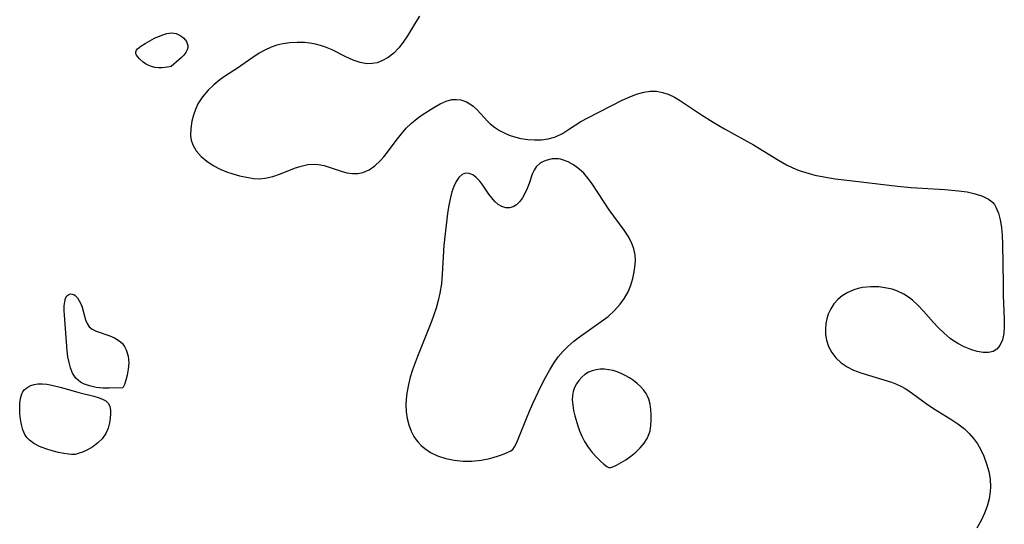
# Model space of a CAD drawing. Header units: metres. Extents: x 1073367 to 1082519, y 1569854 to 1574957.
# Tile 557 of 656: x 1077997 to 1078200, y 1574496 to 1574600. Entities that reach past the tile are written whole.
import ezdxf

# ---------------------------------------------------------------- set-up
doc = ezdxf.new("R2010")
doc.units = ezdxf.units.M
doc.layers.add('CGG_CurvaNivelLidar_v1', color=253, linetype='Continuous', lineweight=30)

msp = doc.modelspace()

# ---------------------------------------------------------------- linework, layer by layer
at = {"layer": 'CGG_CurvaNivelLidar_v1'}
for p, q in [((1078079.5069, 1574600.7082, 69), (1078078.6269, 1574599.4226, 69)), ((1078078.6269, 1574599.4226, 69), (1078076.9957, 1574596.725, 69)), ((1078024.0742, 1574595.6858, 68.5), (1078025.072, 1574596.1976, 68.5)), ((1078025.072, 1574596.1976, 68.5), (1078026.5633, 1574596.8533, 68.5)), ((1078026.5633, 1574596.8533, 68.5), (1078027.5474, 1574597.1656, 68.5)), ((1078027.5474, 1574597.1656, 68.5), (1078028.0357, 1574597.26, 68.5)), ((1078028.0357, 1574597.26, 68.5), (1078028.5191, 1574597.2942, 68.5)), ((1078028.5191, 1574597.2942, 68.5), (1078028.9976, 1574597.2546, 68.5)), ((1078028.9976, 1574597.2546, 68.5), (1078029.4647, 1574597.1493, 68.5)), ((1078029.4647, 1574597.1493, 68.5), (1078029.9151, 1574596.9886, 68.5)), ((1078029.9151, 1574596.9886, 68.5), (1078030.3419, 1574596.7791, 68.5)), ((1078030.3419, 1574596.7791, 68.5), (1078030.7356, 1574596.5232, 68.5)), ((1078030.7356, 1574596.5232, 68.5), (1078031.0833, 1574596.2198, 68.5)), ((1078031.0833, 1574596.2198, 68.5), (1078031.3634, 1574595.8808, 68.5)), ((1078031.3634, 1574595.8808, 68.5), (1078031.589, 1574595.5071, 68.5)), ((1078076.9957, 1574596.725, 69), (1078076.1363, 1574595.4183, 69)), ((1078021.3271, 1574593.7262, 68.5), (1078021.5605, 1574594.0242, 68.5)), ((1078021.5605, 1574594.0242, 68.5), (1078021.8762, 1574594.3137, 68.5)), ((1078021.8762, 1574594.3137, 68.5), (1078022.2517, 1574594.5971, 68.5)), ((1078022.2517, 1574594.5971, 68.5), (1078023.1188, 1574595.1498, 68.5)), ((1078023.1188, 1574595.1498, 68.5), (1078024.0742, 1574595.6858, 68.5)), ((1078031.7859, 1574593.8071, 68.5), (1078031.4992, 1574593.2727, 68.5)), ((1078031.589, 1574595.5071, 68.5), (1078031.7601, 1574595.111, 68.5)), ((1078031.7601, 1574595.111, 68.5), (1078031.8722, 1574594.7037, 68.5)), ((1078031.8954, 1574594.2731, 68.5), (1078031.7859, 1574593.8071, 68.5)), ((1078031.8722, 1574594.7037, 68.5), (1078031.8954, 1574594.2731, 68.5)), ((1078048.9863, 1574594.3909, 69), (1078047.6782, 1574593.7856, 69)), ((1078050.1772, 1574594.7966, 69), (1078048.9863, 1574594.3909, 69)), ((1078051.4014, 1574595.0876, 69), (1078050.1772, 1574594.7966, 69)), ((1078052.8678, 1574595.2901, 69), (1078051.4014, 1574595.0876, 69)), ((1078054.3486, 1574595.3619, 69), (1078052.8678, 1574595.2901, 69)), ((1078055.8272, 1574595.3204, 69), (1078054.3486, 1574595.3619, 69)), ((1078056.9704, 1574595.2124, 69), (1078055.8272, 1574595.3204, 69)), ((1078058.0979, 1574595.0213, 69), (1078056.9704, 1574595.2124, 69)), ((1078059.1503, 1574594.7479, 69), (1078058.0979, 1574595.0213, 69)), ((1078060.1817, 1574594.3945, 69), (1078059.1503, 1574594.7479, 69)), ((1078061.5342, 1574593.8213, 69), (1078060.1817, 1574594.3945, 69)), ((1078064.3627, 1574592.4156, 69), (1078061.5342, 1574593.8213, 69)), ((1078075.2383, 1574594.2705, 69), (1078074.1724, 1574593.1671, 69)), ((1078076.1363, 1574595.4183, 69), (1078075.2383, 1574594.2705, 69)), ((1078021.206, 1574593.4171, 68.5), (1078021.3271, 1574593.7262, 68.5)), ((1078021.2271, 1574593.0762, 68.5), (1078021.206, 1574593.4171, 68.5)), ((1078021.3757, 1574592.724, 68.5), (1078021.2271, 1574593.0762, 68.5)), ((1078021.6199, 1574592.3653, 68.5), (1078021.3757, 1574592.724, 68.5)), ((1078021.9352, 1574592.0047, 68.5), (1078021.6199, 1574592.3653, 68.5)), ((1078022.7121, 1574591.2986, 68.5), (1078021.9352, 1574592.0047, 68.5)), ((1078030.5797, 1574592.2263, 68.5), (1078030.0497, 1574591.7401, 68.5)), ((1078031.0797, 1574592.7415, 68.5), (1078030.5797, 1574592.2263, 68.5)), ((1078031.4992, 1574593.2727, 68.5), (1078031.0797, 1574592.7415, 68.5)), ((1078045.0471, 1574592.1337, 69), (1078042.0987, 1574590.0638, 69)), ((1078046.5264, 1574593.1177, 69), (1078045.0471, 1574592.1337, 69)), ((1078047.6782, 1574593.7856, 69), (1078046.5264, 1574593.1177, 69)), ((1078065.8541, 1574591.7245, 69), (1078064.3627, 1574592.4156, 69)), ((1078073.0133, 1574592.2385, 69), (1078071.7657, 1574591.5321, 69)), ((1078074.1724, 1574593.1671, 69), (1078073.0133, 1574592.2385, 69)), ((1078023.1829, 1574590.9633, 68.5), (1078022.7121, 1574591.2986, 68.5)), ((1078023.7629, 1574590.6534, 68.5), (1078023.1829, 1574590.9633, 68.5)), ((1078024.4252, 1574590.3969, 68.5), (1078023.7629, 1574590.6534, 68.5)), ((1078025.1409, 1574590.2204, 68.5), (1078024.4252, 1574590.3969, 68.5)), ((1078025.8386, 1574590.1408, 68.5), (1078025.1409, 1574590.2204, 68.5)), ((1078026.5224, 1574590.1303, 68.5), (1078025.8386, 1574590.1408, 68.5)), ((1078027.1575, 1574590.1675, 68.5), (1078026.5224, 1574590.1303, 68.5)), ((1078028.1412, 1574590.3036, 68.5), (1078027.1575, 1574590.1675, 68.5)), ((1078028.5, 1574590.3933, 68.5), (1078028.1412, 1574590.3036, 68.5)), ((1078030.0497, 1574591.7401, 68.5), (1078028.5, 1574590.3933, 68.5)), ((1078042.0987, 1574590.0638, 69), (1078039.6527, 1574588.4644, 69)), ((1078067.2644, 1574591.2292, 69), (1078065.8541, 1574591.7245, 69)), ((1078068.6713, 1574590.9743, 69), (1078067.2644, 1574591.2292, 69)), ((1078069.7266, 1574590.9878, 69), (1078068.6713, 1574590.9743, 69)), ((1078070.7632, 1574591.1768, 69), (1078069.7266, 1574590.9878, 69)), ((1078071.7657, 1574591.5321, 69), (1078070.7632, 1574591.1768, 69)), ((1078039.6527, 1574588.4644, 69), (1078038.4596, 1574587.6341, 69)), ((1078037.2137, 1574586.6416, 69), (1078036.0677, 1574585.5582, 69)), ((1078038.4596, 1574587.6341, 69), (1078037.2137, 1574586.6416, 69)), ((1078034.9134, 1574584.1989, 69), (1078033.9736, 1574582.726, 69)), ((1078036.0677, 1574585.5582, 69), (1078034.9134, 1574584.1989, 69)), ((1078121.0977, 1574583.4565, 69), (1078122.5748, 1574584.1341, 69)), ((1078122.5748, 1574584.1341, 69), (1078124.0514, 1574584.7064, 69)), ((1078124.0514, 1574584.7064, 69), (1078125.5277, 1574585.1235, 69)), ((1078125.5277, 1574585.1235, 69), (1078126.8577, 1574585.3206, 69)), ((1078126.8577, 1574585.3206, 69), (1078128.1754, 1574585.3112, 69)), ((1078128.1754, 1574585.3112, 69), (1078129.3962, 1574585.0897, 69)), ((1078129.3962, 1574585.0897, 69), (1078130.59, 1574584.6828, 69)), ((1078130.59, 1574584.6828, 69), (1078131.8448, 1574584.0726, 69)), ((1078131.8448, 1574584.0726, 69), (1078133.0844, 1574583.3361, 69)), ((1078033.9736, 1574582.726, 69), (1078033.4406, 1574581.5717, 69)), ((1078080.0548, 1574580.4623, 69), (1078082.4429, 1574582.0095, 69)), ((1078082.4429, 1574582.0095, 69), (1078083.7432, 1574582.7532, 69)), ((1078083.7432, 1574582.7532, 69), (1078084.942, 1574583.2819, 69)), ((1078084.942, 1574583.2819, 69), (1078086.1481, 1574583.5907, 69)), ((1078086.1481, 1574583.5907, 69), (1078087.0497, 1574583.6384, 69)), ((1078087.0497, 1574583.6384, 69), (1078087.9394, 1574583.5276, 69)), ((1078087.9394, 1574583.5276, 69), (1078089.1146, 1574583.1266, 69)), ((1078089.1146, 1574583.1266, 69), (1078089.8249, 1574582.7292, 69)), ((1078089.8249, 1574582.7292, 69), (1078090.4939, 1574582.2411, 69)), ((1078090.4939, 1574582.2411, 69), (1078091.3395, 1574581.4652, 69)), ((1078114.0412, 1574579.8658, 69), (1078121.0977, 1574583.4565, 69)), ((1078133.0844, 1574583.3361, 69), (1078137.3822, 1574580.4788, 69)), ((1078033.0309, 1574580.3824, 69), (1078032.7256, 1574579.1805, 69)), ((1078033.4406, 1574581.5717, 69), (1078033.0309, 1574580.3824, 69)), ((1078077.8438, 1574578.7586, 69), (1078078.9878, 1574579.702, 69)), ((1078078.9878, 1574579.702, 69), (1078080.0548, 1574580.4623, 69)), ((1078091.3395, 1574581.4652, 69), (1078093.4366, 1574579.1747, 69)), ((1078112.6406, 1574579.0824, 69), (1078114.0412, 1574579.8658, 69)), ((1078137.3822, 1574580.4788, 69), (1078139.8334, 1574578.9324, 69)), ((1078032.485, 1574577.6888, 69), (1078032.4563, 1574576.233, 69)), ((1078032.7256, 1574579.1805, 69), (1078032.485, 1574577.6888, 69)), ((1078075.7558, 1574576.5897, 69), (1078076.761, 1574577.717, 69)), ((1078076.761, 1574577.717, 69), (1078077.8438, 1574578.7586, 69)), ((1078093.4366, 1574579.1747, 69), (1078093.9913, 1574578.6406, 69)), ((1078093.9913, 1574578.6406, 69), (1078094.9091, 1574577.9249, 69)), ((1078094.9091, 1574577.9249, 69), (1078095.9255, 1574577.2858, 69)), ((1078110.1056, 1574577.4276, 69), (1078112.6406, 1574579.0824, 69)), ((1078139.8334, 1574578.9324, 69), (1078142.1544, 1574577.5689, 69)), ((1078032.4563, 1574576.233, 69), (1078032.6003, 1574575.2618, 69)), ((1078074.677, 1574575.1748, 69), (1078075.7558, 1574576.5897, 69)), ((1078095.9255, 1574577.2858, 69), (1078096.8946, 1574576.7688, 69)), ((1078096.8946, 1574576.7688, 69), (1078097.9119, 1574576.3146, 69)), ((1078097.9119, 1574576.3146, 69), (1078098.9716, 1574575.9431, 69)), ((1078098.9716, 1574575.9431, 69), (1078100.3129, 1574575.618, 69)), ((1078100.3129, 1574575.618, 69), (1078101.7078, 1574575.4032, 69)), ((1078105.8886, 1574575.5066, 69), (1078107.2065, 1574575.8669, 69)), ((1078107.2065, 1574575.8669, 69), (1078107.5825, 1574576.0134, 69)), ((1078107.5825, 1574576.0134, 69), (1078108.8615, 1574576.6536, 69)), ((1078108.8615, 1574576.6536, 69), (1078110.1056, 1574577.4276, 69)), ((1078142.1544, 1574577.5689, 69), (1078146.0904, 1574575.4325, 69)), ((1078032.6003, 1574575.2618, 69), (1078032.8958, 1574574.3356, 69)), ((1078032.8958, 1574574.3356, 69), (1078033.6145, 1574573.0775, 69)), ((1078072.9241, 1574572.778, 69), (1078074.677, 1574575.1748, 69)), ((1078101.7078, 1574575.4032, 69), (1078103.1167, 1574575.3019, 69)), ((1078103.1167, 1574575.3019, 69), (1078104.5177, 1574575.3288, 69)), ((1078104.5177, 1574575.3288, 69), (1078105.8886, 1574575.5066, 69)), ((1078146.0904, 1574575.4325, 69), (1078148.1192, 1574574.2922, 69)), ((1078148.1192, 1574574.2922, 69), (1078153.2186, 1574571.1414, 69)), ((1078033.6145, 1574573.0775, 69), (1078034.6067, 1574571.9412, 69)), ((1078034.6067, 1574571.9412, 69), (1078035.8033, 1574570.9204, 69)), ((1078071.4091, 1574571.014, 69), (1078072.1812, 1574571.865, 69)), ((1078072.1812, 1574571.865, 69), (1078072.9241, 1574572.778, 69)), ((1078035.8033, 1574570.9204, 69), (1078037.1055, 1574570.0472, 69)), ((1078037.1055, 1574570.0472, 69), (1078038.5187, 1574569.3021, 69)), ((1078053.8337, 1574569.48, 69), (1078055.2033, 1574569.9346, 69)), ((1078055.2033, 1574569.9346, 69), (1078056.5566, 1574570.2501, 69)), ((1078056.5566, 1574570.2501, 69), (1078057.8848, 1574570.3609, 69)), ((1078057.8848, 1574570.3609, 69), (1078058.7001, 1574570.2969, 69)), ((1078058.7001, 1574570.2969, 69), (1078059.8768, 1574570.041, 69)), ((1078059.8768, 1574570.041, 69), (1078063.3871, 1574568.8642, 69)), ((1078069.1166, 1574569.1706, 69), (1078070.296, 1574569.9866, 69)), ((1078070.296, 1574569.9866, 69), (1078071.4091, 1574571.014, 69)), ((1078103.4542, 1574569.7916, 69), (1078103.0002, 1574569.0768, 69)), ((1078104.3337, 1574570.5767, 69), (1078103.4542, 1574569.7916, 69)), ((1078105.4435, 1574571.115, 69), (1078104.3337, 1574570.5767, 69)), ((1078106.7021, 1574571.4002, 69), (1078105.4435, 1574571.115, 69)), ((1078108.0376, 1574571.4056, 69), (1078106.7021, 1574571.4002, 69)), ((1078108.4185, 1574571.3502, 69), (1078108.0376, 1574571.4056, 69)), ((1078108.8759, 1574571.2465, 69), (1078108.4185, 1574571.3502, 69)), ((1078110.0163, 1574570.8244, 69), (1078108.8759, 1574571.2465, 69)), ((1078111.1326, 1574570.2008, 69), (1078110.0163, 1574570.8244, 69)), ((1078112.2037, 1574569.4044, 69), (1078111.1326, 1574570.2008, 69)), ((1078153.2186, 1574571.1414, 69), (1078154.8416, 1574570.2317, 69)), ((1078154.8416, 1574570.2317, 69), (1078156.1361, 1574569.6067, 69)), ((1078156.1361, 1574569.6067, 69), (1078157.4645, 1574569.0581, 69)), ((1078038.5187, 1574569.3021, 69), (1078039.8211, 1574568.7694, 69)), ((1078039.8211, 1574568.7694, 69), (1078041.1637, 1574568.3276, 69)), ((1078041.1637, 1574568.3276, 69), (1078042.5222, 1574567.9553, 69)), ((1078042.5222, 1574567.9553, 69), (1078043.9533, 1574567.6302, 69)), ((1078043.9533, 1574567.6302, 69), (1078045.3762, 1574567.4144, 69)), ((1078047.7851, 1574567.4391, 69), (1078049.3724, 1574567.7925, 69)), ((1078049.3724, 1574567.7925, 69), (1078050.9232, 1574568.3315, 69)), ((1078050.9232, 1574568.3315, 69), (1078053.8337, 1574569.48, 69)), ((1078063.3871, 1574568.8642, 69), (1078064.5683, 1574568.5879, 69)), ((1078064.5683, 1574568.5879, 69), (1078065.6893, 1574568.4421, 69)), ((1078065.6893, 1574568.4421, 69), (1078066.7946, 1574568.4428, 69)), ((1078066.7946, 1574568.4428, 69), (1078067.8665, 1574568.6335, 69)), ((1078067.8665, 1574568.6335, 69), (1078069.1166, 1574569.1706, 69)), ((1078087.5723, 1574567.6112, 69), (1078086.9947, 1574566.7832, 69)), ((1078088.2215, 1574568.1998, 69), (1078087.5723, 1574567.6112, 69)), ((1078088.9325, 1574568.4886, 69), (1078088.2215, 1574568.1998, 69)), ((1078089.6601, 1574568.4395, 69), (1078088.9325, 1574568.4886, 69)), ((1078090.408, 1574568.1157, 69), (1078089.6601, 1574568.4395, 69)), ((1078091.1471, 1574567.5733, 69), (1078090.408, 1574568.1157, 69)), ((1078091.8486, 1574566.8581, 69), (1078091.1471, 1574567.5733, 69)), ((1078102.6485, 1574568.2605, 69), (1078101.986, 1574566.3563, 69)), ((1078103.0002, 1574569.0768, 69), (1078102.6485, 1574568.2605, 69)), ((1078113.2065, 1574568.4533, 69), (1078112.2037, 1574569.4044, 69)), ((1078114.126, 1574567.3677, 69), (1078113.2065, 1574568.4533, 69)), ((1078157.4645, 1574569.0581, 69), (1078158.825, 1574568.5898, 69)), ((1078158.825, 1574568.5898, 69), (1078160.6736, 1574568.094, 69)), ((1078160.6736, 1574568.094, 69), (1078162.5629, 1574567.7079, 69)), ((1078162.5629, 1574567.7079, 69), (1078164.8356, 1574567.3461, 69)), ((1078045.3762, 1574567.4144, 69), (1078046.5897, 1574567.3558, 69)), ((1078046.5897, 1574567.3558, 69), (1078047.7851, 1574567.4391, 69)), ((1078086.5022, 1574565.763, 69), (1078086.1282, 1574564.6741, 69)), ((1078086.9947, 1574566.7832, 69), (1078086.5022, 1574565.763, 69)), ((1078092.4917, 1574566.0172, 69), (1078091.8486, 1574566.8581, 69)), ((1078093.7235, 1574564.1823, 69), (1078092.4917, 1574566.0172, 69)), ((1078101.986, 1574566.3563, 69), (1078101.5953, 1574565.3289, 69)), ((1078114.9318, 1574566.2764, 69), (1078114.126, 1574567.3677, 69)), ((1078118.4536, 1574560.9669, 69), (1078114.9318, 1574566.2764, 69)), ((1078164.8356, 1574567.3461, 69), (1078166.6877, 1574567.1031, 69)), ((1078166.6877, 1574567.1031, 69), (1078177.6796, 1574565.8148, 69)), ((1078177.6796, 1574565.8148, 69), (1078180.4764, 1574565.5694, 69)), ((1078180.4764, 1574565.5694, 69), (1078187.3605, 1574565.1102, 69)), ((1078085.8183, 1574563.4823, 69), (1078085.4945, 1574561.8904, 69)), ((1078086.1282, 1574564.6741, 69), (1078085.8183, 1574563.4823, 69)), ((1078094.3162, 1574563.384, 69), (1078093.7235, 1574564.1823, 69)), ((1078101.1484, 1574564.332, 69), (1078100.6256, 1574563.4038, 69)), ((1078101.5953, 1574565.3289, 69), (1078101.1484, 1574564.332, 69)), ((1078187.3605, 1574565.1102, 69), (1078190.2012, 1574564.8683, 69)), ((1078190.2012, 1574564.8683, 69), (1078191.9542, 1574564.6237, 69)), ((1078191.9542, 1574564.6237, 69), (1078193.6011, 1574564.2739, 69)), ((1078193.6011, 1574564.2739, 69), (1078195.099, 1574563.7926, 69)), ((1078195.099, 1574563.7926, 69), (1078196.3909, 1574563.1417, 69)), ((1078085.4945, 1574561.8904, 69), (1078085.2346, 1574560.2167, 69)), ((1078094.9501, 1574562.665, 69), (1078094.3162, 1574563.384, 69)), ((1078095.6333, 1574562.0686, 69), (1078094.9501, 1574562.665, 69)), ((1078096.3998, 1574561.6222, 69), (1078095.6333, 1574562.0686, 69)), ((1078097.1971, 1574561.38, 69), (1078096.3998, 1574561.6222, 69)), ((1078098.7173, 1574561.5904, 69), (1078097.9937, 1574561.3693, 69)), ((1078099.3979, 1574562.0102, 69), (1078098.7173, 1574561.5904, 69)), ((1078100.0201, 1574562.5967, 69), (1078099.3979, 1574562.0102, 69)), ((1078100.6256, 1574563.4038, 69), (1078100.0201, 1574562.5967, 69)), ((1078196.3909, 1574563.1417, 69), (1078196.846, 1574562.8118, 69)), ((1078196.846, 1574562.8118, 69), (1078197.2414, 1574562.443, 69)), ((1078197.2414, 1574562.443, 69), (1078197.593, 1574562.0142, 69)), ((1078197.593, 1574562.0142, 69), (1078197.8952, 1574561.527, 69)), ((1078197.8952, 1574561.527, 69), (1078198.4111, 1574560.2951, 69)), ((1078085.2346, 1574560.2167, 69), (1078084.5081, 1574553.7112, 69)), ((1078097.9937, 1574561.3693, 69), (1078097.1971, 1574561.38, 69)), ((1078121.5139, 1574556.7933, 69), (1078118.4536, 1574560.9669, 69)), ((1078198.4111, 1574560.2951, 69), (1078198.7706, 1574558.883, 69)), ((1078198.7706, 1574558.883, 69), (1078199.0126, 1574557.3365, 69)), ((1078122.3446, 1574555.5334, 69), (1078121.5139, 1574556.7933, 69)), ((1078123.0383, 1574554.2493, 69), (1078122.3446, 1574555.5334, 69)), ((1078199.0126, 1574557.3365, 69), (1078199.1658, 1574555.6918, 69)), ((1078199.1658, 1574555.6918, 69), (1078199.251, 1574553.9767, 69)), ((1078084.5081, 1574553.7112, 69), (1078084.1511, 1574547.7237, 69)), ((1078123.5348, 1574552.9232, 69), (1078123.0383, 1574554.2493, 69)), ((1078199.251, 1574553.9767, 69), (1078199.3485, 1574545.7089, 69)), ((1078123.7675, 1574551.707, 69), (1078123.5348, 1574552.9232, 69)), ((1078123.8274, 1574550.4569, 69), (1078123.7675, 1574551.707, 69)), ((1078123.7434, 1574549.1861, 69), (1078123.8274, 1574550.4569, 69)), ((1078084.1511, 1574547.7237, 69), (1078083.974, 1574545.7824, 69)), ((1078123.2926, 1574546.83, 69), (1078123.6, 1574548.2227, 69)), ((1078123.6, 1574548.2227, 69), (1078123.7434, 1574549.1861, 69)), ((1078083.974, 1574545.7824, 69), (1078083.682, 1574543.8617, 69)), ((1078122.314, 1574544.1111, 69), (1078122.8675, 1574545.4524, 69)), ((1078122.8675, 1574545.4524, 69), (1078123.2926, 1574546.83, 69)), ((1078199.3485, 1574545.7089, 69), (1078199.4072, 1574543.4531, 69)), ((1078006.7747, 1574542.7706, 68.5), (1078007.0544, 1574543.2616, 68.5)), ((1078007.0544, 1574543.2616, 68.5), (1078007.4291, 1574543.579, 68.5)), ((1078007.4291, 1574543.579, 68.5), (1078007.7878, 1574543.6865, 68.5)), ((1078007.7878, 1574543.6865, 68.5), (1078008.1698, 1574543.6524, 68.5)), ((1078008.1698, 1574543.6524, 68.5), (1078008.4705, 1574543.5263, 68.5)), ((1078008.4705, 1574543.5263, 68.5), (1078008.7642, 1574543.3219, 68.5)), ((1078008.7642, 1574543.3219, 68.5), (1078009.2194, 1574542.84, 68.5)), ((1078083.682, 1574543.8617, 69), (1078083.3259, 1574542.3142, 69)), ((1078121.5938, 1574542.7873, 69), (1078122.314, 1574544.1111, 69)), ((1078166.31, 1574543.2835, 69), (1078165.4201, 1574542.5285, 69)), ((1078167.3035, 1574543.9151, 69), (1078166.31, 1574543.2835, 69)), ((1078168.7253, 1574544.532, 69), (1078167.3035, 1574543.9151, 69)), ((1078169.6047, 1574544.7828, 69), (1078168.7253, 1574544.532, 69)), ((1078170.5127, 1574544.9625, 69), (1078169.6047, 1574544.7828, 69)), ((1078172.1639, 1574545.1278, 69), (1078170.5127, 1574544.9625, 69)), ((1078173.8414, 1574545.1063, 69), (1078172.1639, 1574545.1278, 69)), ((1078175.5094, 1574544.8907, 69), (1078173.8414, 1574545.1063, 69)), ((1078176.5435, 1574544.6453, 69), (1078175.5094, 1574544.8907, 69)), ((1078177.5511, 1574544.3095, 69), (1078176.5435, 1574544.6453, 69)), ((1078178.9923, 1574543.6261, 69), (1078177.5511, 1574544.3095, 69)), ((1078179.9038, 1574543.0429, 69), (1078178.9923, 1574543.6261, 69)), ((1078199.4072, 1574543.4531, 69), (1078199.6102, 1574538.3992, 69)), ((1078006.5051, 1574540.2995, 68.5), (1078006.5147, 1574541.2126, 68.5)), ((1078006.5147, 1574541.2126, 68.5), (1078006.5923, 1574542.0589, 68.5)), ((1078006.5923, 1574542.0589, 68.5), (1078006.7747, 1574542.7706, 68.5)), ((1078009.2194, 1574542.84, 68.5), (1078009.5831, 1574542.2902, 68.5)), ((1078009.5831, 1574542.2902, 68.5), (1078009.902, 1574541.6569, 68.5)), ((1078009.902, 1574541.6569, 68.5), (1078010.171, 1574540.9658, 68.5)), ((1078083.3259, 1574542.3142, 69), (1078082.88, 1574540.7819, 69)), ((1078119.5668, 1574540.2483, 69), (1078120.7241, 1574541.5429, 69)), ((1078120.7241, 1574541.5429, 69), (1078121.5938, 1574542.7873, 69)), ((1078164.6138, 1574541.6172, 69), (1078163.9501, 1574540.6057, 69)), ((1078165.4201, 1574542.5285, 69), (1078164.6138, 1574541.6172, 69)), ((1078180.7668, 1574542.3724, 69), (1078179.9038, 1574543.0429, 69)), ((1078181.9283, 1574541.2874, 69), (1078180.7668, 1574542.3724, 69)), ((1078183.0327, 1574540.1064, 69), (1078181.9283, 1574541.2874, 69)), ((1078006.5396, 1574539.3174, 68.5), (1078006.5051, 1574540.2995, 68.5)), ((1078007.0886, 1574531.9958, 68.5), (1078006.5396, 1574539.3174, 68.5)), ((1078010.171, 1574540.9658, 68.5), (1078010.8927, 1574538.3586, 68.5)), ((1078082.88, 1574540.7819, 69), (1078081.9143, 1574538.0079, 69)), ((1078118.2587, 1574539.0711, 69), (1078119.5668, 1574540.2483, 69)), ((1078163.4444, 1574539.5139, 69), (1078163.1571, 1574538.5688, 69)), ((1078163.9501, 1574540.6057, 69), (1078163.4444, 1574539.5139, 69)), ((1078185.0588, 1574537.8323, 69), (1078183.0327, 1574540.1064, 69)), ((1078010.8927, 1574538.3586, 68.5), (1078011.1975, 1574537.5816, 68.5)), ((1078011.1975, 1574537.5816, 68.5), (1078011.6251, 1574536.9261, 68.5)), ((1078081.9143, 1574538.0079, 69), (1078079.0826, 1574530.847, 69)), ((1078112.5358, 1574535.0234, 69), (1078116.8225, 1574537.9873, 69)), ((1078116.8225, 1574537.9873, 69), (1078118.2587, 1574539.0711, 69)), ((1078162.9731, 1574537.5948, 69), (1078162.8745, 1574536.4565, 69)), ((1078163.1571, 1574538.5688, 69), (1078162.9731, 1574537.5948, 69)), ((1078186.0168, 1574536.8069, 69), (1078185.0588, 1574537.8323, 69)), ((1078199.6102, 1574538.3992, 69), (1078199.6018, 1574536.924, 69)), ((1078011.6251, 1574536.9261, 68.5), (1078012.2551, 1574536.406, 68.5)), ((1078012.2551, 1574536.406, 68.5), (1078013.0377, 1574536.0183, 68.5)), ((1078013.0377, 1574536.0183, 68.5), (1078015.8487, 1574535.0933, 68.5)), ((1078162.8745, 1574536.4565, 69), (1078162.9034, 1574535.3178, 69)), ((1078162.9034, 1574535.3178, 69), (1078163.0769, 1574534.198, 69)), ((1078187.2245, 1574535.6119, 69), (1078186.0168, 1574536.8069, 69)), ((1078188.4804, 1574534.5325, 69), (1078187.2245, 1574535.6119, 69)), ((1078199.5032, 1574535.5526, 69), (1078199.2399, 1574534.2234, 69)), ((1078199.6018, 1574536.924, 69), (1078199.5032, 1574535.5526, 69)), ((1078015.8487, 1574535.0933, 68.5), (1078016.8561, 1574534.6616, 68.5)), ((1078016.8561, 1574534.6616, 68.5), (1078017.8114, 1574534.0677, 68.5)), ((1078017.8114, 1574534.0677, 68.5), (1078018.375, 1574533.5348, 68.5)), ((1078018.375, 1574533.5348, 68.5), (1078018.862, 1574532.9055, 68.5)), ((1078109.9327, 1574532.9037, 69), (1078111.196, 1574533.9985, 69)), ((1078111.196, 1574533.9985, 69), (1078112.5358, 1574535.0234, 69)), ((1078163.0769, 1574534.198, 69), (1078163.5073, 1574532.8771, 69)), ((1078188.9887, 1574534.1536, 69), (1078188.4804, 1574534.5325, 69)), ((1078190.0467, 1574533.4732, 69), (1078188.9887, 1574534.1536, 69)), ((1078191.3725, 1574532.7796, 69), (1078190.0467, 1574533.4732, 69)), ((1078199.2399, 1574534.2234, 69), (1078198.714, 1574533.0639, 69)), ((1078007.2463, 1574530.7843, 68.5), (1078007.0886, 1574531.9958, 68.5)), ((1078018.862, 1574532.9055, 68.5), (1078019.255, 1574532.1806, 68.5)), ((1078019.255, 1574532.1806, 68.5), (1078019.6389, 1574530.8965, 68.5)), ((1078107.9881, 1574530.7322, 69), (1078108.9807, 1574531.9333, 69)), ((1078108.9807, 1574531.9333, 69), (1078109.9327, 1574532.9037, 69)), ((1078163.5073, 1574532.8771, 69), (1078164.1599, 1574531.6422, 69)), ((1078164.1599, 1574531.6422, 69), (1078165.0181, 1574530.5255, 69)), ((1078192.7113, 1574532.2312, 69), (1078191.3725, 1574532.7796, 69)), ((1078194.0276, 1574531.8381, 69), (1078192.7113, 1574532.2312, 69)), ((1078195.2836, 1574531.6219, 69), (1078194.0276, 1574531.8381, 69)), ((1078196.3546, 1574531.6119, 69), (1078195.2836, 1574531.6219, 69)), ((1078197.3069, 1574531.8388, 69), (1078196.3546, 1574531.6119, 69)), ((1078198.09, 1574532.3322, 69), (1078197.3069, 1574531.8388, 69)), ((1078198.714, 1574533.0639, 69), (1078198.09, 1574532.3322, 69)), ((1078007.4795, 1574529.6005, 68.5), (1078007.2463, 1574530.7843, 68.5)), ((1078007.7891, 1574528.463, 68.5), (1078007.4795, 1574529.6005, 68.5)), ((1078019.6389, 1574530.8965, 68.5), (1078019.7577, 1574529.5053, 68.5)), ((1078019.7577, 1574529.5053, 68.5), (1078019.6641, 1574528.2222, 68.5)), ((1078079.0826, 1574530.847, 69), (1078078.0629, 1574528.0688, 69)), ((1078106.2295, 1574528.0867, 69), (1078107.0815, 1574529.4546, 69)), ((1078107.0815, 1574529.4546, 69), (1078107.9881, 1574530.7322, 69)), ((1078165.0181, 1574530.5255, 69), (1078166.0801, 1574529.5472, 69)), ((1078166.0801, 1574529.5472, 69), (1078167.2996, 1574528.7176, 69)), ((1078008.202, 1574527.3921, 68.5), (1078007.7891, 1574528.463, 68.5)), ((1078008.8717, 1574526.3987, 68.5), (1078008.202, 1574527.3921, 68.5)), ((1078019.6641, 1574528.2222, 68.5), (1078019.4386, 1574527.0113, 68.5)), ((1078078.0629, 1574528.0688, 69), (1078077.5917, 1574526.5711, 69)), ((1078105.3528, 1574526.4977, 69), (1078106.2295, 1574528.0867, 69)), ((1078113.4543, 1574527.1173, 69), (1078112.7997, 1574526.5571, 69)), ((1078114.1825, 1574527.5693, 69), (1078113.4543, 1574527.1173, 69)), ((1078114.9505, 1574527.8826, 69), (1078114.1825, 1574527.5693, 69)), ((1078115.7696, 1574528.0859, 69), (1078114.9505, 1574527.8826, 69)), ((1078116.623, 1574528.1897, 69), (1078115.7696, 1574528.0859, 69)), ((1078117.4964, 1574528.1977, 69), (1078116.623, 1574528.1897, 69)), ((1078118.377, 1574528.1076, 69), (1078117.4964, 1574528.1977, 69)), ((1078119.2386, 1574527.9205, 69), (1078118.377, 1574528.1076, 69)), ((1078120.091, 1574527.6496, 69), (1078119.2386, 1574527.9205, 69)), ((1078120.9295, 1574527.3094, 69), (1078120.091, 1574527.6496, 69)), ((1078121.7486, 1574526.9094, 69), (1078120.9295, 1574527.3094, 69)), ((1078167.2996, 1574528.7176, 69), (1078168.6385, 1574528.0336, 69)), ((1078168.6385, 1574528.0336, 69), (1078170.1198, 1574527.4678, 69)), ((1078170.1198, 1574527.4678, 69), (1078176.4272, 1574525.5412, 69)), ((1077999.6623, 1574524.8487, 68.5), (1078000.3438, 1574525.0616, 68.5)), ((1078000.3438, 1574525.0616, 68.5), (1078001.0746, 1574525.182, 68.5)), ((1078001.0746, 1574525.182, 68.5), (1078001.9939, 1574525.2011, 68.5)), ((1078001.9939, 1574525.2011, 68.5), (1078002.9513, 1574525.1119, 68.5)), ((1078002.9513, 1574525.1119, 68.5), (1078003.9347, 1574524.9439, 68.5)), ((1078009.8288, 1574525.5644, 68.5), (1078008.8717, 1574526.3987, 68.5)), ((1078010.4418, 1574525.2183, 68.5), (1078009.8288, 1574525.5644, 68.5)), ((1078011.6834, 1574524.7629, 68.5), (1078010.4418, 1574525.2183, 68.5)), ((1078018.8531, 1574525.0973, 68.5), (1078018.6179, 1574524.5397, 68.5)), ((1078019.1472, 1574525.9455, 68.5), (1078018.8531, 1574525.0973, 68.5)), ((1078019.4386, 1574527.0113, 68.5), (1078019.1472, 1574525.9455, 68.5)), ((1078077.1969, 1574525.0702, 69), (1078076.8579, 1574523.2675, 69)), ((1078077.5917, 1574526.5711, 69), (1078077.1969, 1574525.0702, 69)), ((1078104.4278, 1574524.6723, 69), (1078105.3528, 1574526.4977, 69)), ((1078111.7236, 1574525.197, 69), (1078111.3224, 1574524.4256, 69)), ((1078112.2205, 1574525.9114, 69), (1078111.7236, 1574525.197, 69)), ((1078112.7997, 1574526.5571, 69), (1078112.2205, 1574525.9114, 69)), ((1078122.5977, 1574526.4217, 69), (1078121.7486, 1574526.9094, 69)), ((1078123.4101, 1574525.8807, 69), (1078122.5977, 1574526.4217, 69)), ((1078124.1766, 1574525.291, 69), (1078123.4101, 1574525.8807, 69)), ((1078124.884, 1574524.6529, 69), (1078124.1766, 1574525.291, 69)), ((1078176.4272, 1574525.5412, 69), (1078177.4575, 1574525.1545, 69)), ((1078177.4575, 1574525.1545, 69), (1078178.3788, 1574524.726, 69)), ((1077997.6195, 1574522.6772, 68.5), (1077997.7754, 1574523.1234, 68.5)), ((1077997.7754, 1574523.1234, 68.5), (1077998.0025, 1574523.5609, 68.5)), ((1077998.0025, 1574523.5609, 68.5), (1077998.2947, 1574523.9489, 68.5)), ((1077998.2947, 1574523.9489, 68.5), (1077998.643, 1574524.2741, 68.5)), ((1077998.643, 1574524.2741, 68.5), (1077999.0445, 1574524.5488, 68.5)), ((1077999.0445, 1574524.5488, 68.5), (1077999.6623, 1574524.8487, 68.5)), ((1078003.9347, 1574524.9439, 68.5), (1078005.9433, 1574524.4578, 68.5)), ((1078005.9433, 1574524.4578, 68.5), (1078009.4893, 1574523.4289, 68.5)), ((1078009.4893, 1574523.4289, 68.5), (1078012.5593, 1574522.6495, 68.5)), ((1078013.034, 1574524.4835, 68.5), (1078011.6834, 1574524.7629, 68.5)), ((1078014.4039, 1574524.3386, 68.5), (1078013.034, 1574524.4835, 68.5)), ((1078015.7054, 1574524.2893, 68.5), (1078014.4039, 1574524.3386, 68.5)), ((1078018.5, 1574524.3481, 68.5), (1078015.7054, 1574524.2893, 68.5)), ((1078018.6179, 1574524.5397, 68.5), (1078018.5, 1574524.3481, 68.5)), ((1078076.8579, 1574523.2675, 69), (1078076.7341, 1574522.0669, 69)), ((1078102.7649, 1574521.175, 69), (1078104.4278, 1574524.6723, 69)), ((1078111.0371, 1574523.6044, 69), (1078110.8899, 1574522.7733, 69)), ((1078111.3224, 1574524.4256, 69), (1078111.0371, 1574523.6044, 69)), ((1078125.5146, 1574523.9624, 69), (1078124.884, 1574524.6529, 69)), ((1078126.0445, 1574523.2114, 69), (1078125.5146, 1574523.9624, 69)), ((1078126.3387, 1574522.653, 69), (1078126.0445, 1574523.2114, 69)), ((1078178.3788, 1574524.726, 69), (1078179.2558, 1574524.2303, 69)), ((1078179.2558, 1574524.2303, 69), (1078179.9819, 1574523.7506, 69)), ((1078179.9819, 1574523.7506, 69), (1078183.546, 1574521.159, 69)), ((1077997.3505, 1574520.1518, 68.5), (1077997.382, 1574521.2094, 68.5)), ((1077997.382, 1574521.2094, 68.5), (1077997.5075, 1574522.1994, 68.5)), ((1077997.5075, 1574522.1994, 68.5), (1077997.6195, 1574522.6772, 68.5)), ((1078012.5593, 1574522.6495, 68.5), (1078013.4922, 1574522.3784, 68.5)), ((1078013.4922, 1574522.3784, 68.5), (1078014.3349, 1574522.0649, 68.5)), ((1078014.3349, 1574522.0649, 68.5), (1078015.0482, 1574521.6803, 68.5)), ((1078015.0482, 1574521.6803, 68.5), (1078015.5807, 1574521.1892, 68.5)), ((1078015.5807, 1574521.1892, 68.5), (1078015.8895, 1574520.5641, 68.5)), ((1078076.7341, 1574522.0669, 69), (1078076.6981, 1574520.874, 69)), ((1078102.0663, 1574519.6205, 69), (1078102.7649, 1574521.175, 69)), ((1078110.8899, 1574522.7733, 69), (1078110.8568, 1574521.9127, 69)), ((1078110.8568, 1574521.9127, 69), (1078110.9471, 1574520.8327, 69)), ((1078126.5759, 1574522.0659, 69), (1078126.3387, 1574522.653, 69)), ((1078126.8595, 1574521.0325, 69), (1078126.5759, 1574522.0659, 69)), ((1078127.0268, 1574519.9546, 69), (1078126.8595, 1574521.0325, 69)), ((1078183.546, 1574521.159, 69), (1078185.0536, 1574520.1325, 69)), ((1077997.3969, 1574519.055, 68.5), (1077997.3505, 1574520.1518, 68.5)), ((1077997.5148, 1574517.9446, 68.5), (1077997.3969, 1574519.055, 68.5)), ((1078015.8895, 1574520.5641, 68.5), (1078016.0171, 1574519.8263, 68.5)), ((1078016.0172, 1574519.0066, 68.5), (1078015.9347, 1574518.1311, 68.5)), ((1078016.0171, 1574519.8263, 68.5), (1078016.0172, 1574519.0066, 68.5)), ((1078076.6981, 1574520.874, 69), (1078076.7733, 1574519.4625, 69)), ((1078076.7733, 1574519.4625, 69), (1078076.9726, 1574518.084, 69)), ((1078101.4253, 1574518.1025, 69), (1078102.0663, 1574519.6205, 69)), ((1078110.9471, 1574520.8327, 69), (1078111.1423, 1574519.7339, 69)), ((1078111.1423, 1574519.7339, 69), (1078111.4047, 1574518.6222, 69)), ((1078127.1, 1574518.8504, 69), (1078127.0268, 1574519.9546, 69)), ((1078185.0536, 1574520.1325, 69), (1078188.6475, 1574517.9228, 69)), ((1077997.7074, 1574516.8451, 68.5), (1077997.5148, 1574517.9446, 68.5)), ((1078015.7953, 1574517.2115, 68.5), (1078015.5042, 1574516.1244, 68.5)), ((1078015.9347, 1574518.1311, 68.5), (1078015.7953, 1574517.2115, 68.5)), ((1078076.9726, 1574518.084, 69), (1078077.2951, 1574516.7535, 69)), ((1078100.0297, 1574514.4897, 69), (1078101.4253, 1574518.1025, 69)), ((1078111.4047, 1574518.6222, 69), (1078111.9857, 1574516.5525, 69)), ((1078127.0057, 1574516.6264, 69), (1078127.092, 1574517.7359, 69)), ((1078127.092, 1574517.7359, 69), (1078127.1, 1574518.8504, 69)), ((1078188.6475, 1574517.9228, 69), (1078190.0886, 1574516.9821, 69)), ((1078190.0886, 1574516.9821, 69), (1078191.4366, 1574515.9436, 69)), ((1077997.9881, 1574515.7836, 68.5), (1077997.7074, 1574516.8451, 68.5)), ((1077998.3958, 1574514.787, 68.5), (1077997.9881, 1574515.7836, 68.5)), ((1078015.018, 1574515.0035, 68.5), (1078014.2948, 1574513.937, 68.5)), ((1078015.5042, 1574516.1244, 68.5), (1078015.018, 1574515.0035, 68.5)), ((1078077.2951, 1574516.7535, 69), (1078077.7473, 1574515.4898, 69)), ((1078077.7473, 1574515.4898, 69), (1078078.2902, 1574514.4136, 69)), ((1078111.9857, 1574516.5525, 69), (1078112.3615, 1574515.518, 69)), ((1078112.3615, 1574515.518, 69), (1078112.8335, 1574514.438, 69)), ((1078126.6198, 1574514.7709, 69), (1078126.8343, 1574515.5382, 69)), ((1078126.8343, 1574515.5382, 69), (1078127.0057, 1574516.6264, 69)), ((1078191.4366, 1574515.9436, 69), (1078192.4189, 1574515.0001, 69)), ((1078192.4189, 1574515.0001, 69), (1078193.3038, 1574513.9639, 69)), ((1077998.6556, 1574514.3769, 68.5), (1077998.3958, 1574514.787, 68.5)), ((1077998.8645, 1574514.1102, 68.5), (1077998.6556, 1574514.3769, 68.5)), ((1077999.3504, 1574513.6192, 68.5), (1077998.8645, 1574514.1102, 68.5)), ((1078000.2564, 1574512.966, 68.5), (1077999.3504, 1574513.6192, 68.5)), ((1078001.4235, 1574512.3586, 68.5), (1078000.2564, 1574512.966, 68.5)), ((1078013.3924, 1574513.049, 68.5), (1078012.353, 1574512.2888, 68.5)), ((1078014.2948, 1574513.937, 68.5), (1078013.3924, 1574513.049, 68.5)), ((1078078.2902, 1574514.4136, 69), (1078078.7954, 1574513.6672, 69)), ((1078078.7954, 1574513.6672, 69), (1078079.1827, 1574513.1933, 69)), ((1078079.1827, 1574513.1933, 69), (1078079.8356, 1574512.5156, 69)), ((1078099.0183, 1574512.2288, 69), (1078099.4842, 1574513.1764, 69)), ((1078099.4842, 1574513.1764, 69), (1078100.0297, 1574514.4897, 69)), ((1078112.8335, 1574514.438, 69), (1078113.4038, 1574513.3534, 69)), ((1078113.4038, 1574513.3534, 69), (1078114.1494, 1574512.183, 69)), ((1078124.8246, 1574512.0559, 69), (1078125.6334, 1574513.0032, 69)), ((1078125.6334, 1574513.0032, 69), (1078126.2665, 1574513.9795, 69)), ((1078126.2665, 1574513.9795, 69), (1078126.6198, 1574514.7709, 69)), ((1078193.3038, 1574513.9639, 69), (1078194.0874, 1574512.8464, 69)), ((1078002.7022, 1574511.8518, 68.5), (1078001.4235, 1574512.3586, 68.5)), ((1078004.0156, 1574511.4411, 68.5), (1078002.7022, 1574511.8518, 68.5)), ((1078005.2884, 1574511.1228, 68.5), (1078004.0156, 1574511.4411, 68.5)), ((1078006.4466, 1574510.8936, 68.5), (1078005.2884, 1574511.1228, 68.5)), ((1078007.4159, 1574510.7494, 68.5), (1078006.4466, 1574510.8936, 68.5)), ((1078010.2536, 1574511.1856, 68.5), (1078009.3847, 1574510.8591, 68.5)), ((1078011.2748, 1574511.6648, 68.5), (1078010.2536, 1574511.1856, 68.5)), ((1078012.353, 1574512.2888, 68.5), (1078011.2748, 1574511.6648, 68.5)), ((1078079.8356, 1574512.5156, 69), (1078080.5543, 1574511.8884, 69)), ((1078080.5543, 1574511.8884, 69), (1078081.756, 1574511.0968, 69)), ((1078081.756, 1574511.0968, 69), (1078083.2105, 1574510.4192, 69)), ((1078096.5071, 1574510.6797, 69), (1078097.3289, 1574511.0188, 69)), ((1078097.3289, 1574511.0188, 69), (1078098.235, 1574511.4561, 69)), ((1078098.235, 1574511.4561, 69), (1078098.5, 1574511.6488, 69)), ((1078098.5, 1574511.6488, 69), (1078098.6744, 1574511.7263, 69)), ((1078098.6744, 1574511.7263, 69), (1078099.0183, 1574512.2288, 69)), ((1078114.1494, 1574512.183, 69), (1078114.9706, 1574511.0939, 69)), ((1078114.9706, 1574511.0939, 69), (1078115.8197, 1574510.1223, 69)), ((1078122.8923, 1574510.3411, 69), (1078123.8934, 1574511.1609, 69)), ((1078123.8934, 1574511.1609, 69), (1078124.8246, 1574512.0559, 69)), ((1078194.0874, 1574512.8464, 69), (1078194.7895, 1574511.6111, 69)), ((1078194.7895, 1574511.6111, 69), (1078195.3892, 1574510.3177, 69)), ((1078008.0157, 1574510.6886, 68.5), (1078007.4159, 1574510.7494, 68.5)), ((1078008.5, 1574510.6796, 68.5), (1078008.0157, 1574510.6886, 68.5)), ((1078008.7349, 1574510.6822, 68.5), (1078008.5, 1574510.6796, 68.5)), ((1078009.3847, 1574510.8591, 68.5), (1078008.7349, 1574510.6822, 68.5)), ((1078083.2105, 1574510.4192, 69), (1078084.8565, 1574509.8788, 69)), ((1078084.8565, 1574509.8788, 69), (1078086.6069, 1574509.5029, 69)), ((1078086.6069, 1574509.5029, 69), (1078088.4265, 1574509.3033, 69)), ((1078088.4265, 1574509.3033, 69), (1078090.2583, 1574509.2966, 69)), ((1078090.2583, 1574509.2966, 69), (1078092.1588, 1574509.4995, 69)), ((1078092.1588, 1574509.4995, 69), (1078093.9359, 1574509.8643, 69)), ((1078093.9359, 1574509.8643, 69), (1078095.5177, 1574510.3241, 69)), ((1078095.5177, 1574510.3241, 69), (1078096.5071, 1574510.6797, 69)), ((1078115.8197, 1574510.1223, 69), (1078116.6476, 1574509.3023, 69)), ((1078116.6476, 1574509.3023, 69), (1078117.3651, 1574508.6883, 69)), ((1078119.9432, 1574508.5186, 69), (1078120.8888, 1574509.0149, 69)), ((1078120.8888, 1574509.0149, 69), (1078121.8733, 1574509.6189, 69)), ((1078121.8733, 1574509.6189, 69), (1078122.8923, 1574510.3411, 69)), ((1078195.3892, 1574510.3177, 69), (1078195.9614, 1574508.7859, 69)), ((1078117.3651, 1574508.6883, 69), (1078117.9543, 1574508.2485, 69)), ((1078117.9543, 1574508.2485, 69), (1078118.3534, 1574507.9942, 69)), ((1078118.3534, 1574507.9942, 69), (1078118.5, 1574507.9418, 69)), ((1078118.5, 1574507.9418, 69), (1078119.1759, 1574508.1736, 69)), ((1078119.1759, 1574508.1736, 69), (1078119.9432, 1574508.5186, 69)), ((1078195.9614, 1574508.7859, 69), (1078196.4016, 1574507.2184, 69)), ((1078196.4016, 1574507.2184, 69), (1078196.6868, 1574505.6293, 69)), ((1078196.6868, 1574505.6293, 69), (1078196.782, 1574504.0307, 69)), ((1078196.7338, 1574503.1145, 69), (1078196.492, 1574501.5964, 69)), ((1078196.782, 1574504.0307, 69), (1078196.7338, 1574503.1145, 69)), ((1078196.492, 1574501.5964, 69), (1078196.0809, 1574500.0915, 69)), ((1078196.0809, 1574500.0915, 69), (1078195.528, 1574498.6076, 69)), ((1078194.8515, 1574497.1534, 69), (1078193.937, 1574495.529, 69)), ((1078195.528, 1574498.6076, 69), (1078194.8515, 1574497.1534, 69))]:
    msp.add_line(p, q, dxfattribs=at)

doc.saveas('drawing.dxf')
